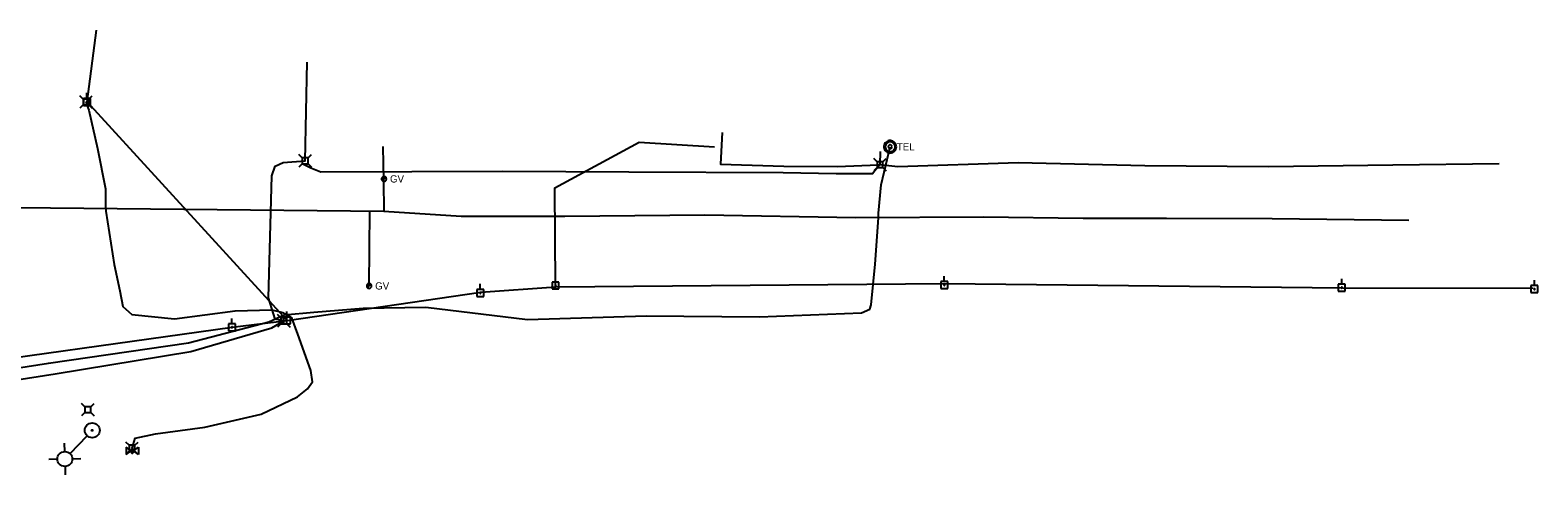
# Model space of a CAD drawing. Extents: x 596028 to 606371, y 330010 to 403088.
# Drawn here: x 603989 to 604791, y 376650 to 376887 of the extents above; entities that cross this region are included whole.
import ezdxf

# ---------------------------------------------------------------- set-up
doc = ezdxf.new("R2010")
doc.units = 0
for name, color, linetype in [('E_LTG', 7, 'Continuous'), ('E_UTL_E', 7, 'Continuous'), ('E_UTL_E_Bold', 7, 'Continuous'), ('E_UTL_E_UG', 7, 'Continuous'), ('E_UTL_EPowerPole', 7, 'Continuous'), ('E_UTL_G', 7, 'Continuous'), ('E_UTL_G_UG', 7, 'Continuous'), ('E_UTL_Overhead', 7, 'Continuous'), ('E_UTL_T', 7, 'Continuous'), ('E_UTL_T_UG', 7, 'Continuous'), ('E_UTL_TV', 7, 'Continuous'), ('E_UTL_TV_UG', 7, 'Continuous')]:
    doc.layers.add(name, color=color, linetype=linetype)

msp = doc.modelspace()

# ---------------------------------------------------------------- linework, layer by layer
at = {"layer": 'E_LTG'}
for points in [[(604007.49, 376662.87), (604007.38, 376667.44)], [(604010.36, 376661.87), (604019.36, 376671.32)], [(604003.66, 376658.87), (603999.1, 376658.76)], [(604011.5, 376659.05), (604016.06, 376659.16)], [(604007.67, 376655.04), (604007.78, 376650.48)]]:
    msp.add_lwpolyline(points, dxfattribs=at)
for centre, radius in [((604022.14, 376674.23), 3.96), ((604022.14, 376674.23), 0.303), ((604007.58, 376658.96), 3.96)]:
    msp.add_circle(centre, radius, dxfattribs=at)
at = {"layer": 'E_UTL_E'}
for points in [[(604018.24, 376686.77), (604016.49, 376688.52)], [(604021.34, 376686.77), (604023.09, 376688.52)], [(604018.24, 376683.67), (604016.49, 376681.92)], [(604021.34, 376686.77), (604018.24, 376686.77)], [(604018.24, 376686.77), (604018.24, 376683.67)], [(604018.24, 376683.67), (604021.34, 376683.67)], [(604021.34, 376683.67), (604021.34, 376686.77)], [(604021.34, 376683.67), (604023.09, 376681.92)], [(604041.73, 376666.24), (604039.97, 376667.99)], [(604044.82, 376666.24), (604041.73, 376666.24)], [(604041.73, 376666.24), (604041.73, 376663.14)], [(604044.82, 376666.24), (604046.57, 376667.99)], [(604044.82, 376663.14), (604044.82, 376666.24)], [(604041.73, 376663.14), (604039.97, 376661.39)], [(604041.73, 376663.14), (604044.82, 376663.14)], [(604044.82, 376663.14), (604046.57, 376661.39)]]:
    msp.add_lwpolyline(points, dxfattribs=at)
at = {"layer": 'E_UTL_E_Bold'}
for points in [[(604040.12, 376665.17), (604040.12, 376661.35)], [(604042.78, 376663.26), (604040.12, 376665.17)], [(604043.42, 376661.99), (604043.54, 376662.01), (604043.66, 376662.08), (604043.76, 376662.19), (604043.86, 376662.34), (604043.94, 376662.52), (604044, 376662.73), (604044.04, 376662.96), (604044.05, 376663.2), (604044.05, 376663.44), (604044.02, 376663.68), (604043.97, 376663.9), (604043.9, 376664.09), (604043.81, 376664.26), (604043.71, 376664.39), (604043.6, 376664.48), (604043.48, 376664.52), (604043.36, 376664.52), (604043.24, 376664.48), (604043.13, 376664.39), (604043.03, 376664.26), (604042.94, 376664.09), (604042.87, 376663.9), (604042.82, 376663.68), (604042.79, 376663.44), (604042.79, 376663.2), (604042.8, 376662.96), (604042.84, 376662.73), (604042.9, 376662.52), (604042.98, 376662.34), (604043.08, 376662.19), (604043.18, 376662.08), (604043.3, 376662.01), (604043.42, 376661.99)], [(604044.06, 376663.26), (604046.72, 376665.17)], [(604046.72, 376665.17), (604046.72, 376661.35)], [(604040.12, 376661.35), (604042.78, 376663.26)], [(604046.72, 376661.35), (604044.06, 376663.26)]]:
    msp.add_lwpolyline(points, dxfattribs=at)
at = {"layer": 'E_UTL_E_UG'}
for points in [[(604268.45, 376751.34), (604267.98, 376803.41), (604312.81, 376827.68), (604352.97, 376825.1)], [(604043.39, 376664.77), (604044.88, 376670), (604055.85, 376672.4), (604081.99, 376675.89), (604111.91, 376682.79), (604131.22, 376692.07), (604136.64, 376696.23), (604139.32, 376700.12), (604138.39, 376706.11), (604131.45, 376725.44), (604128.28, 376734.12)]]:
    msp.add_lwpolyline(points, dxfattribs=at)
at = {"layer": 'E_UTL_EPowerPole'}
for points in [[(604021.17, 376850.94), (604017.48, 376850.94)], [(604017.48, 376850.94), (604017.48, 376847.25)], [(604019.6, 376849.1), (604019.59, 376849.14), (604019.58, 376849.19), (604019.56, 376849.23), (604019.53, 376849.26), (604019.5, 376849.29), (604019.46, 376849.32), (604019.41, 376849.33), (604019.37, 376849.34), (604019.32, 376849.33), (604019.28, 376849.32), (604019.24, 376849.3), (604019.2, 376849.28), (604019.17, 376849.25), (604019.15, 376849.21), (604019.13, 376849.17), (604019.12, 376849.12), (604019.12, 376849.08), (604019.13, 376849.03), (604019.15, 376848.99), (604019.17, 376848.95), (604019.2, 376848.92), (604019.24, 376848.89), (604019.28, 376848.87), (604019.32, 376848.86), (604019.37, 376848.86), (604019.41, 376848.87), (604019.46, 376848.88), (604019.5, 376848.9), (604019.53, 376848.93), (604019.56, 376848.97), (604019.58, 376849.01), (604019.59, 376849.05), (604019.6, 376849.1)], [(604019.32, 376850.94), (604019.32, 376853.85)], [(604021.17, 376847.25), (604021.17, 376850.94)], [(604017.48, 376847.25), (604021.17, 376847.25)], [(604228.45, 376749.23), (604228.45, 376752.14)], [(604270.26, 376753.19), (604266.58, 376753.19)], [(604266.58, 376753.19), (604266.58, 376749.49)], [(604268.42, 376753.19), (604268.42, 376756.09)], [(604270.26, 376749.49), (604270.26, 376753.19)], [(604476.95, 376753.48), (604473.27, 376753.48)], [(604473.27, 376753.48), (604473.27, 376749.79)], [(604475.38, 376751.64), (604475.38, 376751.68), (604475.36, 376751.72), (604475.34, 376751.76), (604475.31, 376751.8), (604475.28, 376751.83), (604475.24, 376751.85), (604475.2, 376751.87), (604475.15, 376751.87), (604475.11, 376751.87), (604475.06, 376751.86), (604475.02, 376751.84), (604474.99, 376751.82), (604474.95, 376751.78), (604474.93, 376751.75), (604474.91, 376751.7), (604474.9, 376751.66), (604474.9, 376751.61), (604474.91, 376751.57), (604474.93, 376751.53), (604474.95, 376751.49), (604474.99, 376751.46), (604475.02, 376751.43), (604475.06, 376751.41), (604475.11, 376751.4), (604475.15, 376751.4), (604475.2, 376751.4), (604475.24, 376751.42), (604475.28, 376751.44), (604475.31, 376751.47), (604475.34, 376751.51), (604475.36, 376751.55), (604475.38, 376751.59), (604475.38, 376751.64)], [(604475.11, 376753.48), (604475.11, 376756.39)], [(604476.95, 376749.79), (604476.95, 376753.48)], [(604688.2, 376752.04), (604684.51, 376752.04)], [(604684.51, 376752.04), (604684.51, 376748.35)], [(604686.36, 376752.04), (604686.36, 376754.95)], [(604688.2, 376748.35), (604688.2, 376752.04)], [(604788.78, 376751.25), (604788.78, 376754.15)], [(604230.29, 376749.23), (604226.61, 376749.23)], [(604226.61, 376749.23), (604226.61, 376745.54)], [(604226.61, 376745.54), (604230.29, 376745.54)], [(604228.72, 376747.39), (604228.72, 376747.43), (604228.7, 376747.48), (604228.68, 376747.52), (604228.65, 376747.55), (604228.62, 376747.58), (604228.58, 376747.6), (604228.54, 376747.62), (604228.49, 376747.63), (604228.45, 376747.62), (604228.4, 376747.61), (604228.36, 376747.59), (604228.32, 376747.57), (604228.29, 376747.53), (604228.27, 376747.5), (604228.25, 376747.45), (604228.24, 376747.41), (604228.24, 376747.36), (604228.25, 376747.32), (604228.27, 376747.28), (604228.29, 376747.24), (604228.32, 376747.21), (604228.36, 376747.18), (604228.4, 376747.16), (604228.45, 376747.15), (604228.49, 376747.15), (604228.54, 376747.16), (604228.58, 376747.17), (604228.62, 376747.19), (604228.65, 376747.22), (604228.68, 376747.26), (604228.7, 376747.3), (604228.72, 376747.34), (604228.72, 376747.39)], [(604230.29, 376745.54), (604230.29, 376749.23)], [(604266.58, 376749.49), (604270.26, 376749.49)], [(604268.69, 376751.34), (604268.69, 376751.39), (604268.67, 376751.43), (604268.65, 376751.47), (604268.62, 376751.51), (604268.59, 376751.54), (604268.55, 376751.56), (604268.51, 376751.57), (604268.46, 376751.58), (604268.42, 376751.58), (604268.37, 376751.57), (604268.33, 376751.55), (604268.3, 376751.52), (604268.26, 376751.49), (604268.24, 376751.45), (604268.22, 376751.41), (604268.21, 376751.37), (604268.21, 376751.32), (604268.22, 376751.28), (604268.24, 376751.23), (604268.26, 376751.2), (604268.3, 376751.16), (604268.33, 376751.14), (604268.37, 376751.12), (604268.42, 376751.11), (604268.46, 376751.1), (604268.51, 376751.11), (604268.55, 376751.13), (604268.59, 376751.15), (604268.62, 376751.18), (604268.65, 376751.21), (604268.67, 376751.25), (604268.69, 376751.3), (604268.69, 376751.34)], [(604473.27, 376749.79), (604476.95, 376749.79)], [(604684.51, 376748.35), (604688.2, 376748.35)], [(604686.63, 376750.2), (604686.62, 376750.25), (604686.61, 376750.29), (604686.59, 376750.33), (604686.56, 376750.37), (604686.53, 376750.4), (604686.49, 376750.42), (604686.44, 376750.43), (604686.4, 376750.44), (604686.35, 376750.44), (604686.31, 376750.43), (604686.27, 376750.41), (604686.23, 376750.38), (604686.2, 376750.35), (604686.18, 376750.31), (604686.16, 376750.27), (604686.15, 376750.22), (604686.15, 376750.18), (604686.16, 376750.13), (604686.18, 376750.09), (604686.2, 376750.05), (604686.23, 376750.02), (604686.27, 376749.99), (604686.31, 376749.98), (604686.35, 376749.96), (604686.4, 376749.96), (604686.44, 376749.97), (604686.49, 376749.98), (604686.53, 376750.01), (604686.56, 376750.04), (604686.59, 376750.07), (604686.61, 376750.11), (604686.62, 376750.16), (604686.63, 376750.2)], [(604790.62, 376751.25), (604786.93, 376751.25)], [(604786.93, 376751.25), (604786.93, 376747.55)], [(604786.93, 376747.55), (604790.62, 376747.55)], [(604789.05, 376749.4), (604789.04, 376749.45), (604789.03, 376749.49), (604789.01, 376749.53), (604788.98, 376749.57), (604788.95, 376749.6), (604788.91, 376749.62), (604788.86, 376749.64), (604788.82, 376749.64), (604788.77, 376749.64), (604788.73, 376749.63), (604788.69, 376749.61), (604788.65, 376749.58), (604788.62, 376749.55), (604788.6, 376749.51), (604788.58, 376749.47), (604788.57, 376749.43), (604788.57, 376749.38), (604788.58, 376749.34), (604788.6, 376749.29), (604788.62, 376749.26), (604788.65, 376749.22), (604788.69, 376749.2), (604788.73, 376749.18), (604788.77, 376749.17), (604788.82, 376749.17), (604788.86, 376749.17), (604788.91, 376749.19), (604788.95, 376749.21), (604788.98, 376749.24), (604789.01, 376749.27), (604789.03, 376749.32), (604789.04, 376749.36), (604789.05, 376749.4)], [(604790.62, 376747.55), (604790.62, 376751.25)], [(604125.66, 376734.54), (604125.66, 376737.45)], [(604098.27, 376730.93), (604094.59, 376730.93)], [(604094.59, 376730.93), (604094.59, 376727.24)], [(604096.7, 376729.09), (604096.7, 376729.13), (604096.68, 376729.18), (604096.66, 376729.22), (604096.63, 376729.25), (604096.6, 376729.28), (604096.56, 376729.31), (604096.52, 376729.32), (604096.47, 376729.33), (604096.43, 376729.33), (604096.38, 376729.31), (604096.34, 376729.3), (604096.3, 376729.27), (604096.27, 376729.24), (604096.25, 376729.2), (604096.23, 376729.16), (604096.22, 376729.11), (604096.22, 376729.07), (604096.23, 376729.02), (604096.25, 376728.98), (604096.27, 376728.94), (604096.3, 376728.91), (604096.34, 376728.88), (604096.38, 376728.86), (604096.43, 376728.85), (604096.47, 376728.85), (604096.52, 376728.86), (604096.56, 376728.87), (604096.6, 376728.9), (604096.63, 376728.92), (604096.66, 376728.96), (604096.68, 376729), (604096.7, 376729.04), (604096.7, 376729.09)], [(604096.43, 376730.93), (604096.43, 376733.84)], [(604098.27, 376727.24), (604098.27, 376730.93)], [(604127.51, 376734.54), (604123.82, 376734.54)], [(604123.82, 376734.54), (604123.82, 376730.85)], [(604123.82, 376730.85), (604127.51, 376730.85)], [(604125.94, 376732.7), (604125.93, 376732.74), (604125.92, 376732.79), (604125.9, 376732.83), (604125.87, 376732.86), (604125.84, 376732.89), (604125.8, 376732.92), (604125.75, 376732.93), (604125.71, 376732.94), (604125.66, 376732.93), (604125.62, 376732.92), (604125.58, 376732.9), (604125.54, 376732.88), (604125.51, 376732.85), (604125.48, 376732.81), (604125.47, 376732.77), (604125.46, 376732.72), (604125.46, 376732.68), (604125.47, 376732.63), (604125.48, 376732.59), (604125.51, 376732.55), (604125.54, 376732.52), (604125.58, 376732.49), (604125.62, 376732.47), (604125.66, 376732.46), (604125.71, 376732.46), (604125.75, 376732.47), (604125.8, 376732.48), (604125.84, 376732.5), (604125.87, 376732.53), (604125.9, 376732.57), (604125.92, 376732.61), (604125.93, 376732.65), (604125.94, 376732.7)], [(604127.51, 376730.85), (604127.51, 376734.54)], [(604094.59, 376727.24), (604098.27, 376727.24)]]:
    msp.add_lwpolyline(points, dxfattribs=at)
at = {"layer": 'E_UTL_G'}
for points in [[(604178.51, 376808.09), (604178.49, 376808.34), (604178.42, 376808.57), (604178.31, 376808.79), (604178.16, 376808.98), (604177.97, 376809.14), (604177.76, 376809.26), (604177.53, 376809.34), (604177.29, 376809.37), (604177.05, 376809.36), (604176.81, 376809.31), (604176.59, 376809.2), (604176.39, 376809.06), (604176.22, 376808.89), (604176.09, 376808.68), (604176, 376808.45), (604175.95, 376808.21), (604175.95, 376807.97), (604176, 376807.73), (604176.09, 376807.5), (604176.22, 376807.3), (604176.39, 376807.12), (604176.59, 376806.98), (604176.81, 376806.88), (604177.05, 376806.82), (604177.29, 376806.81), (604177.53, 376806.85), (604177.76, 376806.93), (604177.97, 376807.05), (604178.16, 376807.21), (604178.31, 376807.4), (604178.42, 376807.62), (604178.49, 376807.85), (604178.51, 376808.09)], [(604176.32, 376807.19), (604178.14, 376809)], [(604170.62, 376751.1), (604170.6, 376751.34), (604170.53, 376751.58), (604170.42, 376751.79), (604170.27, 376751.99), (604170.08, 376752.15), (604169.87, 376752.27), (604169.64, 376752.35), (604169.4, 376752.38), (604169.16, 376752.37), (604168.92, 376752.31), (604168.7, 376752.21), (604168.5, 376752.07), (604168.33, 376751.89), (604168.2, 376751.69), (604168.11, 376751.46), (604168.06, 376751.22), (604168.06, 376750.98), (604168.11, 376750.74), (604168.2, 376750.51), (604168.33, 376750.31), (604168.5, 376750.13), (604168.7, 376749.99), (604168.92, 376749.89), (604169.16, 376749.83), (604169.4, 376749.82), (604169.64, 376749.85), (604169.87, 376749.93), (604170.08, 376750.06), (604170.27, 376750.21), (604170.42, 376750.41), (604170.53, 376750.62), (604170.6, 376750.86), (604170.62, 376751.1)], [(604168.43, 376750.19), (604170.25, 376752.01)]]:
    msp.add_lwpolyline(points, dxfattribs=at)
at = {"layer": 'E_UTL_G_UG'}
for points in [[(604176.66, 376825.34), (604177.03, 376806.87), (604177.23, 376790.85)], [(603574.72, 376796.9), (604177.23, 376790.85)], [(604169.34, 376751.1), (604169.74, 376790.93)], [(604177.23, 376790.85), (604218.27, 376788.26), (604273.34, 376788.26), (604347.73, 376788.93), (604428.07, 376787.58), (604495.92, 376787.93), (604548.94, 376787.26), (604593.29, 376787.15), (604649.42, 376787.02), (604722.12, 376786.16)]]:
    msp.add_lwpolyline(points, dxfattribs=at)
at = {"layer": 'E_UTL_Overhead'}
for points in [[(602062.17, 376753.86), (602210.14, 376749.24), (602326.52, 376742.37), (602555.59, 376726.58), (602725.85, 376710.71), (602926.61, 376694.43), (603097.25, 376656.83), (603302.19, 376662.3), (603380.19, 376665.28), (603484.01, 376669.76), (603723.81, 376678.6), (603844.12, 376694.7), (603926.75, 376705.4), (604096.46, 376729.09), (604125.7, 376732.7), (604019.36, 376849.1), (604024.4, 376887.33)], [(604125.7, 376732.7), (604228.7, 376747.79), (604268.62, 376750.65), (604475.25, 376752.31), (604687.04, 376750.11), (604788.05, 376749.86)]]:
    msp.add_lwpolyline(points, dxfattribs=at)
at = {"layer": 'E_UTL_T'}
for points in [[(604449.61, 376825.21), (604449.55, 376825.84), (604449.38, 376826.44), (604449.09, 376826.99), (604448.7, 376827.49), (604448.23, 376827.9), (604447.68, 376828.21), (604447.09, 376828.42), (604446.47, 376828.51), (604445.84, 376828.48), (604445.23, 376828.33), (604444.66, 376828.07), (604444.15, 376827.7), (604443.72, 376827.25), (604443.38, 376826.72), (604443.15, 376826.14), (604443.03, 376825.52), (604443.03, 376824.9), (604443.15, 376824.28), (604443.38, 376823.7), (604443.72, 376823.17), (604444.15, 376822.72), (604444.66, 376822.35), (604445.23, 376822.09), (604445.84, 376821.94), (604446.47, 376821.91), (604447.09, 376822), (604447.68, 376822.21), (604448.23, 376822.52), (604448.7, 376822.93), (604449.09, 376823.43), (604449.38, 376823.98), (604449.55, 376824.59), (604449.61, 376825.21)], [(604448.95, 376825.21), (604448.9, 376825.71), (604448.76, 376826.19), (604448.53, 376826.64), (604448.22, 376827.03), (604447.84, 376827.36), (604447.41, 376827.61), (604446.93, 376827.78), (604446.44, 376827.85), (604445.94, 376827.82), (604445.45, 376827.71), (604444.99, 376827.5), (604444.58, 376827.21), (604444.24, 376826.84), (604443.97, 376826.42), (604443.78, 376825.95), (604443.68, 376825.46), (604443.68, 376824.96), (604443.78, 376824.47), (604443.97, 376824), (604444.24, 376823.58), (604444.58, 376823.22), (604444.99, 376822.92), (604445.45, 376822.72), (604445.94, 376822.6), (604446.44, 376822.57), (604446.93, 376822.65), (604447.41, 376822.81), (604447.84, 376823.06), (604448.22, 376823.39), (604448.53, 376823.78), (604448.76, 376824.23), (604448.9, 376824.71), (604448.95, 376825.21)], [(604447.3, 376825.21), (604447.28, 376825.4), (604447.23, 376825.58), (604447.14, 376825.75), (604447.03, 376825.89), (604446.89, 376826.02), (604446.72, 376826.11), (604446.55, 376826.17), (604446.36, 376826.2), (604446.17, 376826.19), (604445.99, 376826.15), (604445.82, 376826.07), (604445.66, 376825.96), (604445.53, 376825.82), (604445.43, 376825.66), (604445.36, 376825.49), (604445.33, 376825.3), (604445.33, 376825.12), (604445.36, 376824.93), (604445.43, 376824.76), (604445.53, 376824.6), (604445.66, 376824.46), (604445.82, 376824.35), (604445.99, 376824.28), (604446.17, 376824.23), (604446.36, 376824.22), (604446.55, 376824.25), (604446.72, 376824.31), (604446.89, 376824.4), (604447.03, 376824.53), (604447.14, 376824.68), (604447.23, 376824.84), (604447.28, 376825.02), (604447.3, 376825.21)], [(604133.79, 376819.25), (604132.04, 376821.01)], [(604133.79, 376816.16), (604132.04, 376814.41)], [(604136.88, 376819.25), (604133.79, 376819.25)], [(604133.79, 376819.25), (604133.79, 376816.16)], [(604133.79, 376816.16), (604136.88, 376816.16)], [(604136.88, 376819.25), (604138.64, 376821.01)], [(604136.88, 376816.16), (604136.88, 376819.25)], [(604136.88, 376816.16), (604138.64, 376814.41)], [(604439.38, 376817.27), (604437.63, 376819.02)], [(604442.48, 376817.27), (604439.38, 376817.27)], [(604439.38, 376817.27), (604439.38, 376814.17)], [(604442.48, 376817.27), (604444.23, 376819.02)], [(604442.48, 376814.17), (604442.48, 376817.27)], [(604439.38, 376814.17), (604437.63, 376812.42)], [(604439.38, 376814.17), (604442.48, 376814.17)], [(604442.48, 376814.17), (604444.23, 376812.42)], [(604122.43, 376734.06), (604120.68, 376735.81)], [(604125.52, 376734.06), (604127.28, 376735.81)], [(604122.43, 376730.96), (604120.68, 376729.21)], [(604125.52, 376734.06), (604122.43, 376734.06)], [(604122.43, 376734.06), (604122.43, 376730.96)], [(604122.43, 376730.96), (604125.52, 376730.96)], [(604125.52, 376730.96), (604125.52, 376734.06)], [(604125.52, 376730.96), (604127.28, 376729.21)]]:
    msp.add_lwpolyline(points, dxfattribs=at)
at = {"layer": 'E_UTL_T_UG'}
for points in [[(603493.55, 376676.56), (603509.03, 376672.42), (603516.38, 376663.25), (603529.91, 376660.31), (603552.74, 376659.53), (603630.94, 376658.36), (603710.58, 376658.69), (603781.34, 376668.39), (603850.02, 376682.52), (603931, 376693.14), (604002.52, 376704.32), (604074.6, 376716.17), (604117.57, 376728.77), (604123.98, 376732.51), (604119.45, 376733.4), (604115.9, 376744.74), (604117.65, 376809.65), (604119.45, 376814.95), (604123.58, 376816.79), (604135.34, 376817.71), (604136.47, 376870.19)], [(604357.02, 376832.79), (604356.09, 376816), (604389.76, 376814.91), (604418.35, 376814.66), (604440.01, 376815.64), (604440.91, 376815.76), (604450.36, 376814.63), (604514.38, 376816.78), (604581.77, 376815.29), (604647.51, 376814.62), (604713.49, 376815.55), (604770.13, 376816.33)], [(604124.18, 376735.75), (604139.99, 376737.2), (604166.09, 376739.19), (604199.56, 376739.78), (604253.46, 376733.3), (604316.68, 376735.17), (604376.85, 376734.59), (604431.15, 376736.77), (604435.47, 376738.66), (604436.15, 376741.09), (604438.32, 376762.62), (604440.12, 376787.35), (604440.11, 376789.81), (604441.59, 376804.93), (604446.31, 376825.21)], [(604440.91, 376815.76), (604436.88, 376810.73), (604417.54, 376810.73), (604389.52, 376811.37), (604307.48, 376811.73), (604240.36, 376812.03), (604192, 376811.87), (604143.63, 376811.72), (604138.41, 376813.86), (604133.79, 376816.16)], [(604440.99, 376822.73), (604440.91, 376815.76)], [(603540.57, 376670.21), (603545.8, 376665.22), (603627.67, 376665.53), (603708.05, 376665.87), (603780.73, 376674.11), (603847, 376688.96), (603928.28, 376698.95), (603998.84, 376709.92), (604073.31, 376720.84), (604116.07, 376732.07), (604124.18, 376735.75)]]:
    msp.add_lwpolyline(points, dxfattribs=at)
at = {"layer": 'E_UTL_TV'}
for points in [[(604017.25, 376850.58), (604015.49, 376852.33)], [(604020.34, 376850.58), (604017.25, 376850.58)], [(604017.25, 376850.58), (604017.25, 376847.48)], [(604020.34, 376850.58), (604022.09, 376852.33)], [(604020.34, 376847.48), (604020.34, 376850.58)], [(604017.25, 376847.48), (604015.49, 376845.73)], [(604017.25, 376847.48), (604020.34, 376847.48)], [(604020.34, 376847.48), (604022.09, 376845.73)]]:
    msp.add_lwpolyline(points, dxfattribs=at)
at = {"layer": 'E_UTL_TV_UG'}
msp.add_lwpolyline([(604018.79, 376849.03), (604020.3, 376844.72), (604024.86, 376824.22), (604029.14, 376802.84), (604029.18, 376792.79), (604029.33, 376790.99), (604033.8, 376762.57), (604036.86, 376748.47), (604038.44, 376740.16), (604043.15, 376735.84), (604065.85, 376733.63), (604098.16, 376737.78), (604117.6, 376738.35), (604123.48, 376736.98), (604128.37, 376734.1)], dxfattribs=at)

# ---------------------------------------------------------------- texts
at = {"layer": 'E_UTL_G'}
for p in [(604180.44, 376806.17), (604172.55, 376749.18)]:
    msp.add_text('GV', height=3.85, dxfattribs=at).set_placement(p)
at = {"layer": 'E_UTL_T'}
msp.add_text('TEL', height=3.849, dxfattribs=at).set_placement((604449.88, 376823.27))

doc.saveas('drawing.dxf')
